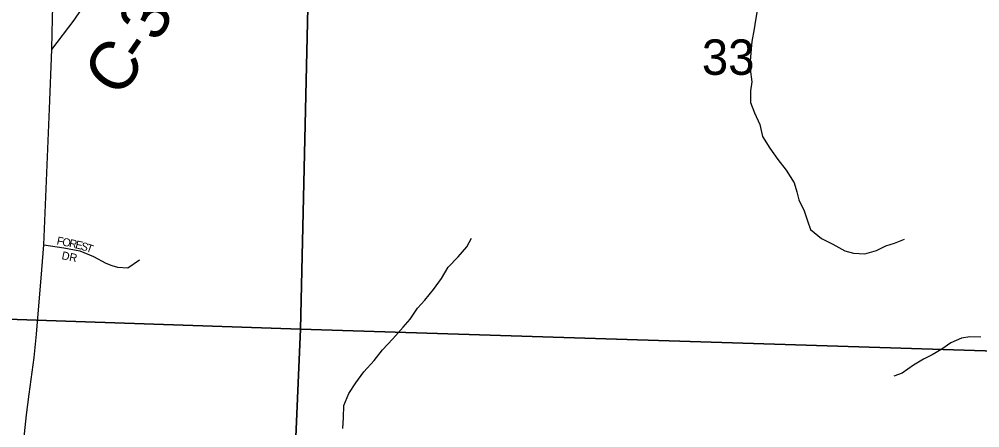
# Model space of a CAD drawing. Extents: x 1624196 to 2029251, y 146837 to 440034.
# Drawn here: x 1829979 to 1835982, y 281916 to 284467 of the extents above; entities that cross this region are included whole.
import ezdxf

# ---------------------------------------------------------------- set-up
doc = ezdxf.new("R2010")
doc.units = 0
for name, color, linetype in [('GM_X_County_Road', 7, 'Continuous'), ('GM_X_County_Road_Text', 7, 'Continuous'), ('GM_X_Minor_River', 7, 'Continuous'), ('GM_X_Section', 7, 'Continuous'), ('GM_X_Section_Text', 7, 'Continuous'), ('GM_X_Township_Subdivision', 7, 'Continuous'), ('GM_X_Township_Subdivision_Text', 7, 'Continuous'), ('GM_X_US_Route', 7, 'Continuous')]:
    doc.layers.add(name, color=color, linetype=linetype)

msp = doc.modelspace()

# ---------------------------------------------------------------- linework, layer by layer
at = {"layer": 'GM_X_County_Road'}
msp.add_lwpolyline([(1830183.2, 284277.9), (1830322.2, 284460.9), (1830414, 284597.9)], dxfattribs=at)
at = {"layer": 'GM_X_Minor_River'}
for points in [[(1834591, 284520.6), (1834581.2, 284460.5), (1834571.3, 284406.4), (1834557.5, 284328.3), (1834551.6, 284256.1), (1834547.8, 284204.1), (1834547.9, 284154), (1834558, 284075.9), (1834550.2, 284019.8), (1834550.3, 283947.7), (1834574.5, 283881.6), (1834606.6, 283809.6), (1834624.8, 283735.5), (1834670.9, 283661.5), (1834721.1, 283591.5), (1834771.2, 283523.6), (1834821.4, 283445.6), (1834839.5, 283389.5), (1834851.6, 283339.5), (1834885.7, 283269.5), (1834905.9, 283207.4), (1834924, 283153.4), (1834992.1, 283097.4), (1835064.1, 283061.5), (1835138.2, 283021.7), (1835192.2, 283005.8), (1835264.2, 283001.9), (1835336.1, 283022.1), (1835396, 283052.3), (1835449.9, 283068.5), (1835511.8, 283092.6)], [(1832002.3, 281910.7), (1832006.1, 281980.8), (1832007.9, 282054.9), (1832039.8, 282129.1), (1832083.6, 282197.3), (1832133.4, 282265.5), (1832197.2, 282335.8), (1832249, 282402), (1832314.8, 282470.2), (1832378.6, 282544.5), (1832422.5, 282594.7), (1832468.3, 282662.9), (1832514.2, 282713.1), (1832568, 282779.3), (1832617.8, 282847.5), (1832659.6, 282917.7), (1832721.5, 282984), (1832777.3, 283046.2), (1832805.1, 283100.3)], [(1835989, 282480.8), (1835921, 282484.7), (1835867.1, 282474.5), (1835801.2, 282446.3), (1835745.3, 282406.1), (1835685.4, 282372), (1835631.5, 282343.8), (1835567.6, 282307.6), (1835497.7, 282257.4), (1835445.8, 282237.2)]]:
    msp.add_lwpolyline(points, dxfattribs=at)
at = {"layer": 'GM_X_Section'}
for points in [[(1831855.2, 287733.9), (1831736.1, 282532.3), (1826420.8, 282711.9), (1826853.7, 287878)], [(1837164.6, 287560.3), (1837003.5, 282364.8), (1831736.1, 282532.3), (1831855.2, 287733.9)], [(1826420.8, 282711.9), (1831736.1, 282532.3), (1831506.3, 277205.2), (1827206.4, 277260), (1825943.3, 277051.1)], [(1831736.1, 282532.3), (1837003.5, 282364.8), (1835984.3, 277159.5), (1831506.3, 277205.2)]]:
    msp.add_lwpolyline(points, close=True, dxfattribs=at)
at = {"layer": 'GM_X_Township_Subdivision'}
msp.add_lwpolyline([(1830133, 283057.3), (1830257.4, 283040.3), (1830358, 283020), (1830442.8, 282984.9), (1830520.7, 282944.2), (1830558.1, 282929.5), (1830593.1, 282919.3), (1830658.7, 282914.8), (1830729.9, 282964.6)], dxfattribs=at)
at = {"layer": 'GM_X_US_Route'}
for points in [[(1830183.2, 284277.9), (1830183.2, 284277.9), (1830185.3, 284381.8), (1830187, 284464.9), (1830203.4, 285163.8), (1830227.1, 285887.4), (1830255.1, 286717.1), (1830265.6, 286881.5), (1830267.9, 287025.8), (1830272.1, 287140.9)], [(1830168, 283907.2), (1830183.2, 284277.9)], [(1830120, 282901.5), (1830133, 283057.3), (1830168, 283907.2)], [(1829986.9, 281424.3), (1829987.3, 281545.6), (1830001, 281752.5), (1830011.5, 281877.8), (1830024, 281996.9), (1830040.7, 282126.4), (1830072, 282353.9), (1830086.7, 282499.8), (1830120, 282901.5)]]:
    msp.add_lwpolyline(points, dxfattribs=at)

# ---------------------------------------------------------------- texts
at = {"layer": 'GM_X_County_Road_Text'}
for s, rotation, p in [('3', 63.4117, (1830850.5, 284315.2)), ('C', 52.65628, (1830598.8, 283965.6)), ('-', 55.54781, (1830758, 284174.9))]:
    msp.add_text(s, height=300, rotation=rotation, dxfattribs=at).set_placement(p)
at = {"layer": 'GM_X_Section_Text'}
msp.add_text('33', height=221, rotation=0.00001, dxfattribs=at).set_placement((1834245.4, 284119.7))
at = {"layer": 'GM_X_Township_Subdivision_Text'}
for s, rotation, p in [('F', 348.29633, (1830210.3, 283061.6)), ('O', 348.29765, (1830244.8, 283054.5)), ('R', 348.29653, (1830287.9, 283045.6)), ('E', 346.95112, (1830326.3, 283037.6)), ('S', 342.15696, (1830359.6, 283029.9)), ('T', 340.66225, (1830392.7, 283019.3)), ('DR', 348.11279, (1830241.2, 282969.5))]:
    msp.add_text(s, height=50, rotation=rotation, dxfattribs=at).set_placement(p)

doc.saveas('drawing.dxf')
